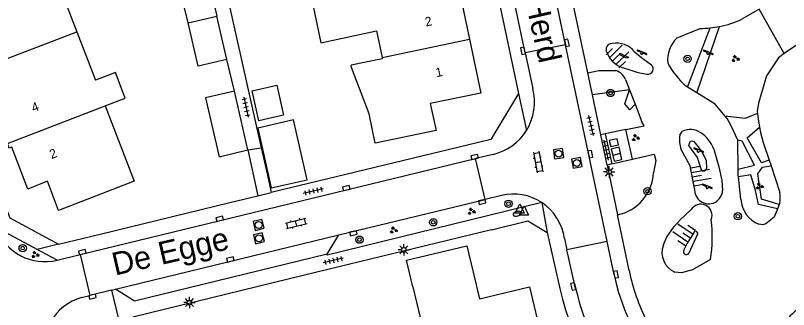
# Model space of a CAD drawing. Extents: x 137999 to 141000, y 397500 to 400501.
# Drawn here: x 138612.3 to 138697.1, y 400175 to 400207.3 of the extents above; entities that cross this region are included whole.
import ezdxf

# ---------------------------------------------------------------- set-up
doc = ezdxf.new("R2010")
doc.units = 0
for name, color, linetype in [('gg-afsc-erfafscheiding', 7, 'Continuous'), ('gg-afsc-muur', 7, 'Continuous'), ('gg-anno-huisnummerreeks BGT', 7, 'Continuous'), ('gg-anno-openbare ruimte label', 7, 'Continuous'), ('gg-bbg-bijgebouw', 7, 'Continuous'), ('gg-bbg-gedigitaliseerde bebouwing', 7, 'Continuous'), ('gg-bbg-gedigitaliseerde bijgebouw', 7, 'Continuous'), ('gg-bbg-hoofdgebouw', 7, 'Continuous'), ('gg-bbg-luifel en loopbrug', 7, 'Continuous'), ('gg-bbg-tussenscheiding', 7, 'Continuous'), ('gg-knt-bovenkant onderkant talud', 7, 'Continuous'), ('gg-knt-onverhard', 7, 'Continuous'), ('gg-knt-verharding', 7, 'Continuous'), ('gg-knt-verharding nz', 7, 'Continuous'), ('gg-kwrk-betonelement', 7, 'Continuous'), ('gg-kwrk-luik', 7, 'Continuous'), ('gt-grn-groengrens', 7, 'Continuous'), ('gt-grn-weggrens', 7, 'Continuous'), ('gt-symb-boom', 7, 'Continuous'), ('gt-symb-brandkraan', 7, 'Continuous'), ('gt-symb-groenvak', 7, 'Continuous'), ('gt-symb-klinker verharding', 7, 'Continuous'), ('gt-symb-kolk', 7, 'Continuous'), ('gt-symb-lichtmast', 7, 'Continuous'), ('gt-symb-rioolschacht', 7, 'Continuous'), ('gt-symb-speelvoorziening', 7, 'Continuous'), ('gt-symb-talud symbool', 7, 'Continuous'), ('gt-symb-tegel verharding', 7, 'Continuous'), ('gt-symb-waterafsluiter', 7, 'Continuous')]:
    doc.layers.add(name, color=color, linetype=linetype)

# ---------------------------------------------------------------- blocks, each defined once
blk = doc.blocks.new('gt0-GRVAK')
at = {"layer": 'gt-symb-groenvak'}
for p, q in [((-0.11, 0.189), (-0.228, 0.24)), ((-0.182, 0.153), (0.088, 0.153)), ((-0.091, 0.211), (-0.156, 0.322)), ((-0.047, 0.214), (-0.047, 0.393)), ((-0.004, 0.211), (0.061, 0.322)), ((0.015, 0.189), (0.133, 0.24)), ((0.262, -0.052), (0.197, 0.059)), ((0.305, -0.049), (0.305, 0.13)), ((0.349, -0.052), (0.414, 0.059)), ((-0.245, -0.228), (-0.363, -0.177)), ((-0.318, -0.264), (-0.047, -0.264)), ((-0.226, -0.206), (-0.291, -0.095)), ((-0.183, -0.203), (-0.183, -0.024)), ((-0.139, -0.206), (-0.074, -0.095)), ((-0.12, -0.228), (-0.002, -0.177)), ((0.243, -0.074), (0.125, -0.023)), ((0.17, -0.11), (0.441, -0.11)), ((0.368, -0.074), (0.486, -0.023))]:
    blk.add_line(p, q, dxfattribs=at)
blk = doc.blocks.new('gt0-BOOM')
at = {"layer": 'gt-symb-boom'}
for radius in [0.4, 0.2]:
    blk.add_circle((0, 0), radius, dxfattribs=at)
blk = doc.blocks.new('gt0-TALUD_1')
at = {"layer": 'gt-symb-talud symbool'}
for p, q in [((-1, -1), (-1, 0)), ((-0.5, -2), (-0.5, 0)), ((0, -1), (0, 0)), ((0.5, -2), (0.5, 0)), ((1, -1), (1, 0))]:
    blk.add_line(p, q, dxfattribs=at)
blk = doc.blocks.new('gt0-SV')
at = {"layer": 'gt-symb-speelvoorziening'}
for p, q in [((-0.477, 0.255), (-0.08, 0.096)), ((0.542, -0.076), (-0.449, 0.324)), ((0.125, 0.014), (0.515, -0.143))]:
    blk.add_line(p, q, dxfattribs=at)
for centre, radius, start, end in [((-0.466, 0.291), 0.0369, 63.6251, 252.66016), ((-0.002, -0.005), 0.128, 127.68665, 8.59861), ((0.531, -0.111), 0.0363, 243.50852, 72.54358)]:
    blk.add_arc(centre, radius, start, end, dxfattribs=at)
blk = doc.blocks.new('gt0-TEG1')
at = {"layer": 'gt-symb-tegel verharding'}
for p, q in [((-1.125, 0), (1.125, 0)), ((-0.9, -0.25), (-0.9, 0.25)), ((-0.45, -0.25), (-0.45, 0.25)), ((0, -0.25), (0, 0.25)), ((0.45, -0.25), (0.45, 0.25)), ((0.9, -0.25), (0.9, 0.25))]:
    blk.add_line(p, q, dxfattribs=at)
blk = doc.blocks.new('gt0-LMAST')
at = {"layer": 'gt-symb-lichtmast'}
for p, q in [((-0.182, 0.173), (-0.447, 0.438)), ((-0.005, 0.246), (-0.005, 0.621)), ((0.172, 0.173), (0.437, 0.438)), ((-0.255, -0.004), (-0.63, -0.004)), ((-0.182, -0.181), (-0.447, -0.446)), ((-0.005, -0.254), (-0.005, -0.629)), ((0.437, -0.446), (0.172, -0.181)), ((0.245, -0.004), (0.62, -0.004))]:
    blk.add_line(p, q, dxfattribs=at)
blk.add_circle((-0.005, -0.004), 0.25, dxfattribs=at)
blk = doc.blocks.new('gt0-BR')
at = {"layer": 'gt-symb-brandkraan'}
for centre, radius, start, end in [((-0.244, 0), 0.206, 107.56694, 252.43307), ((0.599, -2.664), 3, 106.89205, 107.56694), ((0, -0.691), 0.938, 73.10799, 106.89205), ((-0.599, -2.664), 3, 72.43309, 73.10799), ((0.244, 0), 0.206, 287.56695, 72.43309), ((0.599, 2.664), 3, 252.43307, 253.10797), ((0, 0.691), 0.938, 253.10797, 286.89206), ((-0.599, 2.664), 3, 286.89206, 287.56695)]:
    blk.add_arc(centre, radius, start, end, dxfattribs=at)
blk = doc.blocks.new('gt0-WAFSL')
at = {"layer": 'gt-symb-waterafsluiter'}
for p, q in [((-0.5, -0.333), (0, 0.667)), ((0, 0.667), (0.5, -0.333)), ((0.5, -0.333), (-0.5, -0.333))]:
    blk.add_line(p, q, dxfattribs=at)
blk = doc.blocks.new('gt0-KL1')
at = {"layer": 'gt-symb-klinker verharding'}
for p, q in [((-1.15, 0.3), (1.15, 0.3)), ((-1, -0.3), (-1, 0.3)), ((-0.5, 0.3), (-0.5, 0.45)), ((0, -0.3), (0, 0.3)), ((0.5, 0.3), (0.5, 0.45)), ((1, -0.3), (1, 0.3)), ((-1.15, -0.3), (1.15, -0.3)), ((-0.5, -0.45), (-0.5, -0.3)), ((0.5, -0.45), (0.5, -0.3))]:
    blk.add_line(p, q, dxfattribs=at)
blk = doc.blocks.new('gt0-RS')
at = {"layer": 'gt-symb-rioolschacht'}
blk.add_lwpolyline([(-0.5, -0.5), (0.5, -0.5), (0.5, 0.5), (-0.5, 0.5)], close=True, dxfattribs=at)
blk.add_circle((0, 0), 0.375, dxfattribs=at)
blk = doc.blocks.new('gt0-KOLK')
at = {"layer": 'gt-symb-kolk'}
blk.add_lwpolyline([(0, 0), (0.375, 0), (0.375, 0.4), (-0.375, 0.4), (-0.375, 0), (0, 0)], dxfattribs=at)

msp = doc.modelspace()

# ---------------------------------------------------------------- linework, layer by layer
at = {"layer": 'gg-afsc-erfafscheiding'}
for p, q in [((138636.283, 400198.927), (138635.466, 400202.427)), ((138637.752, 400192.495), (138639.223, 400192.741)), ((138661.973, 400193.06), (138640.315, 400187.813)), ((138639.899, 400189.737), (138640.315, 400187.813)), ((138621.569, 400183.27), (138635.788, 400186.716))]:
    msp.add_line(p, q, dxfattribs=at)
at = {"layer": 'gg-afsc-muur'}
for p, q in [((138631.169, 400228.549), (138639.223, 400192.741)), ((138639.223, 400192.741), (138639.899, 400189.737)), ((138664.485, 400183.748), (138643.966, 400178.743))]:
    msp.add_line(p, q, dxfattribs=at)
at = {"layer": 'gg-bbg-bijgebouw'}
msp.add_line((138637.752, 400192.495), (138636.283, 400198.927), dxfattribs=at)
msp.add_lwpolyline([(138636.283, 400198.927), (138633.116, 400198.204), (138634.595, 400191.728), (138637.752, 400192.495)], dxfattribs=at)
at = {"layer": 'gg-bbg-gedigitaliseerde bebouwing'}
for p, q in [((138618.996, 400205.458), (138621.039, 400200.153)), ((138652.498, 400202.502), (138649.08, 400201.783)), ((138652.468, 400202.646), (138652.498, 400202.502)), ((138622.117, 400197.326), (138625.298, 400189.07)), ((138655.858, 400177.487), (138655.159, 400180.404)), ((138655.858, 400177.487), (138656.667, 400174.109))]:
    msp.add_line(p, q, dxfattribs=at)
for points in [[(138613.745, 400212.747), (138614.816, 400209.967), (138616.943, 400210.787), (138618.996, 400205.458)], [(138654.758, 400211.973), (138644.579, 400209.89), (138645.751, 400204.265), (138651.857, 400205.55), (138652.468, 400202.646)], [(138622.117, 400197.326), (138624.308, 400198.171), (138623.22, 400200.994), (138621.039, 400200.153)]]:
    msp.add_lwpolyline(points, dxfattribs=at)
at = {"layer": 'gg-bbg-gedigitaliseerde bijgebouw'}
for p in [(138631.192, 400206.444), (138635.466, 400202.427)]:
    msp.add_line(p, (138634.356, 400207.182), dxfattribs=at)
for points in [[(138635.466, 400202.427), (138632.303, 400201.688), (138631.192, 400206.444)], [(138638.953, 400195.708), (138638.217, 400198.982), (138640.937, 400199.594), (138641.674, 400196.32), (138638.953, 400195.708)]]:
    msp.add_lwpolyline(points, dxfattribs=at)
at = {"layer": 'gg-bbg-hoofdgebouw'}
for points in [[(138654.758, 400211.973), (138655.381, 400209.042), (138660.901, 400210.198), (138662.058, 400204.657)], [(138662.058, 400204.657), (138663.294, 400198.737), (138657.762, 400197.582), (138658.389, 400194.612)], [(138658.389, 400194.612), (138651.731, 400193.23), (138651.046, 400196.458), (138649.118, 400201.559), (138649.08, 400201.783)], [(138625.298, 400189.07), (138616.987, 400185.847), (138615.775, 400189.06), (138613.616, 400188.196), (138611.852, 400192.789), (138611.572, 400192.68), (138611.381, 400193.188)], [(138655.159, 400180.404), (138661.759, 400181.986), (138662.467, 400179.071)], [(138662.467, 400179.071), (138663.177, 400176.148), (138668.642, 400177.472), (138670.008, 400171.772)]]:
    msp.add_lwpolyline(points, dxfattribs=at)
at = {"layer": 'gg-bbg-luifel en loopbrug'}
msp.add_line((138633.549, 400210.639), (138634.356, 400207.182), dxfattribs=at)
for points in [[(138631.192, 400206.444), (138630.385, 400209.9), (138633.549, 400210.639)], [(138638.834, 400194.902), (138640.311, 400188.338), (138644.246, 400189.223), (138642.769, 400195.787), (138638.834, 400194.902)]]:
    msp.add_lwpolyline(points, dxfattribs=at)
at = {"layer": 'gg-bbg-tussenscheiding'}
for p, q in [((138610.693, 400202.257), (138618.996, 400205.458)), ((138652.468, 400202.646), (138662.058, 400204.657)), ((138611.381, 400193.188), (138622.117, 400197.326))]:
    msp.add_line(p, q, dxfattribs=at)
at = {"layer": 'gg-knt-bovenkant onderkant talud'}
for p, q in [((138685.118, 400194.129), (138685.405, 400194.541)), ((138687.067, 400183.257), (138686.127, 400181.167))]:
    msp.add_line(p, q, dxfattribs=at)
for points in [[(138679.275, 400202.555), (138678.551, 400202.93), (138678.561, 400203.128), (138679.547, 400202.65), (138679.275, 400202.555)], [(138680.188, 400203.237), (138681.088, 400202.523), (138682.005, 400201.829)], [(138679.431, 400201.377), (138680.523, 400201.009), (138681.546, 400200.797)], [(138687.417, 400190.495), (138687.07, 400191.653), (138686.131, 400192.987), (138686.277, 400193.427), (138686.395, 400193.485), (138686.662, 400193.416), (138687.133, 400192.845), (138687.528, 400192.28), (138687.94, 400191.532), (138688.003, 400191.347), (138688.057, 400190.475)], [(138686.746, 400188.283), (138686.281, 400190.738), (138685.259, 400192.549)], [(138688.844, 400192.577), (138689.422, 400190.656), (138689.72, 400189.128), (138689.827, 400188.047)], [(138683.325, 400182.068), (138683.668, 400182.893), (138684.522, 400184.104), (138685.169, 400184.816), (138686.353, 400185.913)], [(138686.657, 400183.412), (138685.948, 400182.283), (138685.556, 400181.531)], [(138688.505, 400180.487), (138686.526, 400179.347), (138685.328, 400179.02), (138684.591, 400179.079)]]:
    msp.add_lwpolyline(points, dxfattribs=at)
for centre, radius, start, end in [((138677.693, 400203.513), 0.655, 88.80489, 210.94861), ((138678.179, 400201.652), 2.559, 38.26854, 100.63456), ((138679.809, 400204.229), 2.877, 201.47036, 262.44228), ((138681.61, 400201.386), 0.593, 263.77246, 48.27166), ((138688.55, 400193.639), 3.467, 171.87557, 198.32362), ((138686.284, 400192.784), 1.965, 54.74098, 116.56609), ((138685.565, 400191.462), 3.463, 18.77932, 57.6552), ((138687.738, 400190.518), 0.322, 184.04415, 352.37603), ((138688.284, 400188.135), 1.545, 174.49049, 356.74908), ((138687.426, 400185.304), 1.234, 337.78269, 150.44018), ((138672.236, 400182.899), 16.446, 351.56843, 6.77247), ((138686.869, 400183.353), 0.22, 333.99654, 164.58539), ((138685.523, 400181.236), 2.35, 159.27806, 246.63241), ((138685.851, 400181.363), 0.339, 150.34288, 324.62388), ((138700.131, 400171.739), 3.845, 89.74856, 249.17307)]:
    msp.add_arc(centre, radius, start, end, dxfattribs=at)
at = {"layer": 'gg-knt-onverhard'}
for p, q in [((138685.988, 400199.379), (138688.445, 400205.884)), ((138687.009, 400198.747), (138689.479, 400206.042))]:
    msp.add_line(p, q, dxfattribs=at)
for points in [[(138680.221, 400197.502), (138679.635, 400196.904), (138679.09, 400197.562), (138679.623, 400199.077)], [(138693.635, 400196.511), (138692.277, 400195.963), (138690.107, 400196.192)], [(138694.922, 400191.358), (138694.094, 400191.078), (138692.527, 400193.821), (138693.88, 400194.986)], [(138691.526, 400190.393), (138693.336, 400190.821), (138691.976, 400193.466), (138691.497, 400193.551)], [(138696.035, 400186.518), (138694.073, 400187.094), (138693.68, 400189.876), (138694.18, 400190.62), (138695.13, 400190.743)], [(138695.838, 400186.019), (138693.74, 400186.5), (138693.43, 400188.057), (138692.918, 400189.781), (138691.55, 400189.532)]]:
    msp.add_lwpolyline(points, dxfattribs=at)
at = {"layer": 'gg-knt-verharding'}
for p, q in [((138675.034, 400200.949), (138669.419, 400227.81)), ((138672.588, 400204.044), (138667.874, 400226.497)), ((138668.18, 400203.137), (138663.443, 400225.689)), ((138661.851, 400225.156), (138667.451, 400198.682)), ((138672.588, 400204.044), (138668.18, 400203.137)), ((138677.152, 400182.465), (138672.588, 400204.044)), ((138668.18, 400203.137), (138668.998, 400199.24)), ((138675.537, 400198.54), (138675.034, 400200.949)), ((138676.45, 400194.172), (138675.537, 400198.54)), ((138676.924, 400194.268), (138676.45, 400194.172)), ((138677.147, 400190.839), (138676.45, 400194.172)), ((138637.752, 400192.495), (138638.859, 400187.46)), ((138619.363, 400181.027), (138662.71, 400191.544)), ((138664.646, 400192.014), (138662.71, 400191.544)), ((138663.763, 400187.076), (138662.71, 400191.544)), ((138677.674, 400190.962), (138677.147, 400190.839)), ((138677.147, 400190.839), (138678.288, 400185.381)), ((138635.788, 400186.716), (138638.859, 400187.46)), ((138665.554, 400187.512), (138663.763, 400187.076)), ((138647.714, 400183.169), (138663.763, 400187.076)), ((138679.567, 400179.26), (138678.288, 400185.381)), ((138614.639, 400181.586), (138610.137, 400183.992)), ((138616.982, 400182.159), (138621.569, 400183.27)), ((138646.434, 400181.049), (138647.714, 400183.169)), ((138670.597, 400183.424), (138671.973, 400177.305)), ((138672.474, 400182.781), (138672.751, 400181.535)), ((138677.152, 400182.465), (138672.751, 400181.535)), ((138677.927, 400178.799), (138677.152, 400182.465)), ((138616.834, 400180.413), (138614.639, 400181.586)), ((138673.58, 400177.798), (138672.751, 400181.535)), ((138616.834, 400180.413), (138619.363, 400181.027)), ((138619.363, 400181.027), (138620.415, 400176.523)), ((138643.966, 400178.743), (138625.141, 400174.152)), ((138622.786, 400177.1), (138620.415, 400176.523)), ((138622.786, 400177.1), (138623.253, 400177.214)), ((138622.786, 400177.1), (138623.591, 400173.788)), ((138619.508, 400176.302), (138620.415, 400176.523))]:
    msp.add_line(p, q, dxfattribs=at)
for points in [[(138591.939, 400236.284), (138611.655, 400185.043), (138616.982, 400182.159)], [(138667.451, 400198.682), (138664.403, 400193.649), (138661.973, 400193.06)], [(138669.983, 400186.722), (138646.47, 400180.966), (138646.434, 400181.049)], [(138664.485, 400183.748), (138668.468, 400184.719), (138670.597, 400183.424)], [(138646.434, 400181.049), (138625.307, 400175.916), (138623.253, 400177.214)]]:
    msp.add_lwpolyline(points, dxfattribs=at)
for centre, radius, start, end in [((138663.326, 400197.731), 5.869, 328.10163, 14.89762), ((138663.327, 400197.733), 5.869, 282.98508, 328.0814), ((138666.852, 400181.98), 5.682, 56.5661, 103.20695), ((138666.855, 400181.987), 5.675, 8.04147, 56.55029), ((138615.461, 400185.897), 5.653, 201.01248, 284.05223), ((138702.379, 400183.987), 24.997, 191.97954, 263.19183), ((138702.359, 400184.021), 23.284, 191.79872, 206.31535), ((138702.513, 400184.175), 31.303, 192.67842, 262.61028), ((138702.62, 400184.248), 29.747, 192.52237, 262.81457), ((138621.074, 400170.845), 5.677, 106.00781, 150.44904)]:
    msp.add_arc(centre, radius, start, end, dxfattribs=at)
at = {"layer": 'gg-knt-verharding nz'}
msp.add_line((138623.253, 400177.214), (138647.714, 400183.169), dxfattribs=at)
at = {"layer": 'gg-kwrk-betonelement'}
for p, q in [((138679.196, 400194.727), (138676.924, 400194.268)), ((138676.924, 400194.268), (138677.674, 400190.962)), ((138679.954, 400191.494), (138679.196, 400194.727)), ((138677.674, 400190.962), (138679.954, 400191.494))]:
    msp.add_line(p, q, dxfattribs=at)
at = {"layer": 'gg-kwrk-luik'}
for points in [[(138677.548, 400192.868), (138678.405, 400193.068), (138678.253, 400193.716), (138677.396, 400193.516), (138677.548, 400192.868)], [(138677.767, 400191.928), (138678.624, 400192.128), (138678.47, 400192.786), (138677.613, 400192.586), (138677.767, 400191.928)], [(138677.926, 400191.247), (138678.783, 400191.447), (138678.632, 400192.094), (138677.775, 400191.894), (138677.926, 400191.247)]]:
    msp.add_lwpolyline(points, dxfattribs=at)
at = {"layer": 'gt-grn-groengrens'}
for p, q in [((138693.844, 400207.95), (138691.947, 400206.836)), ((138696.585, 400203.077), (138693.844, 400207.95)), ((138687.408, 400205.821), (138684.816, 400204.775)), ((138700.852, 400206.013), (138696.585, 400203.077)), ((138679.188, 400200.223), (138679.623, 400199.077)), ((138679.623, 400199.077), (138675.537, 400198.54)), ((138679.623, 400199.077), (138680.221, 400197.502)), ((138685.988, 400199.379), (138685.779, 400199.509)), ((138687.009, 400198.747), (138685.988, 400199.379)), ((138680.221, 400197.502), (138680.955, 400195.57)), ((138693.635, 400196.511), (138693.71, 400195.898)), ((138693.71, 400195.898), (138693.88, 400194.986)), ((138691.526, 400190.393), (138691.497, 400193.551)), ((138682.483, 400191.325), (138682.244, 400189.967)), ((138694.922, 400191.358), (138695.13, 400190.743)), ((138695.13, 400190.743), (138696.116, 400187.832)), ((138691.819, 400187.08), (138691.55, 400189.532)), ((138696.035, 400186.518), (138695.838, 400186.019)), ((138696.087, 400186.65), (138696.035, 400186.518))]:
    msp.add_line(p, q, dxfattribs=at)
for points in [[(138696.585, 400203.077), (138695.965, 400202.61), (138694.624, 400200.624), (138693.753, 400197.631), (138693.61, 400196.712), (138693.635, 400196.511)], [(138675.034, 400200.949), (138676.263, 400201.229), (138678.121, 400201.202)], [(138690.107, 400196.192), (138688.99, 400197.519), (138687.009, 400198.747)], [(138690.744, 400195.151), (138690.314, 400195.946), (138690.107, 400196.192)], [(138679.196, 400194.727), (138681.202, 400195.132), (138680.955, 400195.57)], [(138691.497, 400193.551), (138691.497, 400193.585), (138690.744, 400195.151)], [(138693.88, 400194.986), (138693.988, 400194.404), (138694.261, 400193.311), (138694.922, 400191.358)], [(138679.954, 400191.494), (138682.307, 400192.043), (138682.483, 400191.325)], [(138691.55, 400189.532), (138691.533, 400189.689), (138691.526, 400190.393)], [(138695.838, 400186.019), (138695.481, 400185.117), (138694.564, 400184.397), (138694.221, 400184.291), (138693.787, 400184.349)]]:
    msp.add_lwpolyline(points, dxfattribs=at)
for centre, radius, start, end in [((138687.234, 400217.254), 11.435, 281.32465, 294.34319), ((138687.223, 400217.426), 11.606, 270.9113, 276.04184), ((138687.243, 400217.211), 11.39, 276.05614, 281.31958), ((138687.007, 400202.406), 3.226, 132.76619, 186.78989), ((138692.134, 400206.534), 9.473, 208.42344, 227.86688), ((138677.569, 400199.529), 1.761, 23.19129, 71.73434), ((138677.317, 400190.218), 4.934, 281.35489, 357.08133), ((138692.67, 400187.325), 3.483, 348.823, 8.36609), ((138694.929, 400187.246), 3.114, 183.06282, 248.49136)]:
    msp.add_arc(centre, radius, start, end, dxfattribs=at)
at = {"layer": 'gt-grn-weggrens'}
for p, q in [((138667.451, 400198.682), (138668.309, 400194.63)), ((138638.859, 400187.46), (138640.315, 400187.813)), ((138669.983, 400186.722), (138670.597, 400183.424)), ((138616.982, 400182.159), (138614.639, 400181.586))]:
    msp.add_line(p, q, dxfattribs=at)

# ---------------------------------------------------------------- block references
at = {"layer": 'gt-symb-boom'}
for p in [(138685.985, 400202.493), (138677.529, 400198.745), (138681.584, 400187.959), (138666.341, 400186.596), (138691.498, 400185.219), (138658.09, 400184.552), (138649.99, 400182.65), (138613.059, 400181.721)]:
    msp.add_blockref('gt0-BOOM', p, dxfattribs=at)
at = {"layer": 'gt-symb-brandkraan', "rotation": 15.481185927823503}
msp.add_blockref('gt0-BR', (138667.282, 400185.494), dxfattribs=at)
at = {"layer": 'gt-symb-groenvak'}
for p in [(138691.217, 400202.503), (138680.263, 400193.825), (138693.857, 400188.513), (138662.265, 400185.743), (138653.732, 400183.69), (138614.419, 400181.006)]:
    msp.add_blockref('gt0-GRVAK', p, dxfattribs=at)
at = {"layer": 'gt-symb-klinker verharding'}
for p, rotation in [((138669.58, 400191.169), -79.28535610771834), ((138643.055, 400184.443), 13.591560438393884)]:
    msp.add_blockref('gt0-KL1', p, dxfattribs=dict(at, rotation=rotation))
at = {"layer": 'gt-symb-kolk'}
for p, rotation in [((138672.549, 400204.201), -78.04935273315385), ((138668.124, 400203.406), 101.42232106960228), ((138675.127, 400191.991), -77.99329168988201), ((138662.678, 400191.537), 13.591560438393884), ((138648.61, 400188.121), 13.591560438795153), ((138663.4, 400186.988), -166.2278545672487), ((138634.717, 400184.747), 13.591560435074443), ((138649.28, 400183.549), -166.2278545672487), ((138619.649, 400181.088), 13.772145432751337), ((138635.888, 400180.289), 13.716469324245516), ((138677.927, 400178.8), -77.99329169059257), ((138673.632, 400177.56), 103.41107184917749), ((138620.669, 400176.586), -165.99155651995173)]:
    msp.add_blockref('gt0-KOLK', p, dxfattribs=dict(at, rotation=rotation))
at = {"layer": 'gt-symb-lichtmast'}
for p in [(138677.387, 400190.083), (138654.863, 400181.532), (138631.347, 400175.749)]:
    msp.add_blockref('gt0-LMAST', p, dxfattribs=at)
at = {"layer": 'gt-symb-rioolschacht'}
for p, rotation in [((138671.827, 400192.094), 97.81418085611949), ((138673.828, 400191.069), 100.25359802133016), ((138638.936, 400184.264), 13.772145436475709), ((138638.968, 400182.8), 13.772145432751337)]:
    msp.add_blockref('gt0-RS', p, dxfattribs=dict(at, rotation=rotation))
at = {"layer": 'gt-symb-speelvoorziening'}
for p in [(138680.955, 400203.123), (138688.212, 400203.123), (138687.16, 400192.392), (138688.117, 400188.405)]:
    msp.add_blockref('gt0-SV', p, dxfattribs=at)
at = {"layer": 'gt-symb-talud symbool'}
for p, xscale, yscale, rotation in [((138677.744, 400202.226), 0.9998849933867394, 0.9998849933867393, 134.51376743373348), ((138686.513, 400189.51), 0.999615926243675, 0.9996159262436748, 100.14079314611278), ((138686.302, 400182.848), 0.999569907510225, 0.9995699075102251, -123.65827186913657)]:
    msp.add_blockref('gt0-TALUD_1', p, dxfattribs=dict(at, xscale=xscale, yscale=yscale, rotation=rotation))
at = {"layer": 'gt-symb-tegel verharding'}
for p, rotation in [((138637.553, 400197.193), -77.75714042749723), ((138675.378, 400195.166), -76.88085536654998), ((138677.079, 400192.488), 102.59095061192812), ((138644.924, 400187.981), -167.1170205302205), ((138647.118, 400180.371), -166.70041567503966)]:
    msp.add_blockref('gt0-TEG1', p, dxfattribs=dict(at, rotation=rotation))
at = {"layer": 'gt-symb-waterafsluiter'}
for p in [(138667.57, 400185.906), (138668.045, 400185.69)]:
    msp.add_blockref('gt0-WAFSL', p, dxfattribs=at)

# ---------------------------------------------------------------- texts
at = {"layer": 'gg-anno-huisnummerreeks BGT'}
for s, rotation, p in [('2', 11.8, (138657.288, 400206.033)), ('1', 11.8, (138658.449, 400200.473)), ('4', 20.8, (138614.245, 400196.613)), ('2', 21, (138616.22, 400191.488))]:
    msp.add_text(s, height=1, rotation=rotation, dxfattribs=at).set_placement(p)
at = {"layer": 'gg-anno-openbare ruimte label'}
for s, rotation, p in [('Den Herd', 282.7, (138666.579, 400215.831)), ('De Egge', 13, (138623.185, 400178.706))]:
    msp.add_text(s, height=2.5, rotation=rotation, dxfattribs=at).set_placement(p)

doc.saveas('drawing.dxf')
